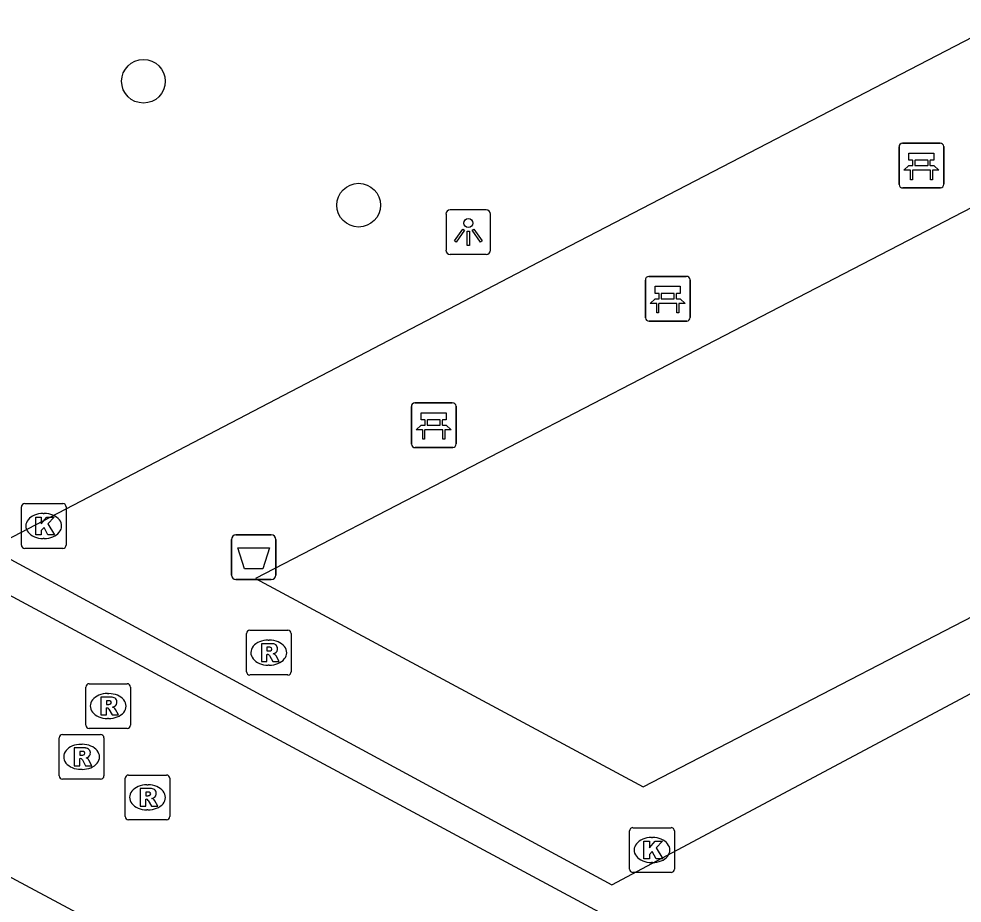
# Model space of a CAD drawing. Extents: x 159489 to 160304, y 383826 to 384530.
# Drawn here: x 159790.1 to 159811.22, y 384172.94 to 384192.72 of the extents above; entities that cross this region are included whole.
import ezdxf

# ---------------------------------------------------------------- set-up
doc = ezdxf.new("R2010")
doc.units = 0
for name, color, linetype in [('IMGEO_Afvalbak', 7, 'Continuous'), ('IMGEO_Bank', 7, 'Continuous'), ('IMGEO_Boom', 7, 'Continuous'), ('IMGEO_Kolk', 7, 'Continuous'), ('IMGEO_Lichtpunt', 7, 'Continuous'), ('IMGEO_Rijbaan_lokaal_gesloten', 7, 'Continuous'), ('IMGEO_Rioolput', 7, 'Continuous'), ('IMGEO_Voetgangersgebied_gesloten', 7, 'Continuous')]:
    doc.layers.add(name, color=color, linetype=linetype)

msp = doc.modelspace()

# ---------------------------------------------------------------- linework, layer by layer
at = {"layer": 'IMGEO_Afvalbak'}
for p, q in [((159794.862, 384180.28), (159794.862, 384181.08)), ((159794.862, 384181.08), (159794.862, 384180.28)), ((159794.962, 384181.18), (159795.752, 384181.18)), ((159795.752, 384181.18), (159794.962, 384181.18)), ((159795.852, 384181.08), (159795.852, 384180.28)), ((159795.852, 384180.28), (159795.852, 384181.08)), ((159795.752, 384180.18), (159794.962, 384180.18)), ((159794.962, 384180.18), (159795.752, 384180.18))]:
    msp.add_line(p, q, dxfattribs=at)
msp.add_lwpolyline([(159795.005, 384180.894), (159795.709, 384180.894), (159795.56, 384180.424), (159795.154, 384180.424), (159795.005, 384180.894)], dxfattribs=at)
for centre, start, end in [((159794.962, 384181.08), 90, 180), ((159794.962, 384181.08), 90, 180), ((159795.752, 384181.08), 0, 90), ((159795.752, 384181.08), 360, 90), ((159794.962, 384180.28), 180, 270), ((159794.962, 384180.28), 180, 270), ((159795.752, 384180.28), 270, 0), ((159795.752, 384180.28), 270, 0)]:
    msp.add_arc(centre, 0.1, start, end, dxfattribs=at)
at = {"layer": 'IMGEO_Bank'}
for p, q in [((159809.88, 384189.943), (159810.721, 384189.943)), ((159810.721, 384189.943), (159809.88, 384189.943)), ((159809.805, 384189.018), (159809.805, 384189.859)), ((159809.805, 384189.859), (159809.805, 384189.018)), ((159810.805, 384189.868), (159810.805, 384189.027)), ((159810.805, 384189.027), (159810.805, 384189.868)), ((159810.114, 384189.449), (159810.114, 384189.555)), ((159810.158, 384189.555), (159810.158, 384189.449)), ((159810.446, 384189.561), (159810.164, 384189.561)), ((159810.452, 384189.449), (159810.452, 384189.555)), ((159810.496, 384189.555), (159810.496, 384189.449)), ((159810.502, 384189.341), (159810.109, 384189.341)), ((159810.164, 384189.443), (159810.446, 384189.443)), ((159810.73, 384188.943), (159809.889, 384188.943)), ((159809.889, 384188.943), (159810.73, 384188.943)), ((159804.201, 384186.963), (159805.042, 384186.963)), ((159805.042, 384186.963), (159804.201, 384186.963)), ((159804.126, 384186.038), (159804.126, 384186.879)), ((159804.126, 384186.879), (159804.126, 384186.038)), ((159805.126, 384186.888), (159805.126, 384186.047)), ((159805.126, 384186.047), (159805.126, 384186.888)), ((159804.435, 384186.469), (159804.435, 384186.575)), ((159804.479, 384186.575), (159804.479, 384186.469)), ((159804.767, 384186.581), (159804.485, 384186.581)), ((159804.773, 384186.469), (159804.773, 384186.575)), ((159804.817, 384186.575), (159804.817, 384186.469)), ((159804.823, 384186.361), (159804.43, 384186.361)), ((159804.485, 384186.463), (159804.767, 384186.463)), ((159805.051, 384185.963), (159804.21, 384185.963)), ((159804.21, 384185.963), (159805.051, 384185.963)), ((159798.888, 384183.21), (159798.888, 384184.051)), ((159798.888, 384184.051), (159798.888, 384183.21)), ((159798.963, 384184.135), (159799.804, 384184.135)), ((159799.804, 384184.135), (159798.963, 384184.135)), ((159799.888, 384184.06), (159799.888, 384183.219)), ((159799.888, 384183.219), (159799.888, 384184.06)), ((159799.197, 384183.641), (159799.197, 384183.747)), ((159799.241, 384183.747), (159799.241, 384183.641)), ((159799.529, 384183.753), (159799.247, 384183.753)), ((159799.247, 384183.635), (159799.529, 384183.635)), ((159799.535, 384183.641), (159799.535, 384183.747)), ((159799.579, 384183.747), (159799.579, 384183.641)), ((159799.585, 384183.533), (159799.192, 384183.533)), ((159799.813, 384183.135), (159798.972, 384183.135)), ((159798.972, 384183.135), (159799.813, 384183.135))]:
    msp.add_line(p, q, dxfattribs=at)
for points in [[(159810.108, 384189.561), (159810.022, 384189.561), (159810.022, 384189.722), (159810.585, 384189.722), (159810.585, 384189.561), (159810.502, 384189.561)], [(159810.052, 384189.341), (159809.91, 384189.341), (159810.022, 384189.443), (159810.108, 384189.443)], [(159810.102, 384189.334), (159810.102, 384189.127), (159810.059, 384189.127), (159810.059, 384189.334)], [(159810.502, 384189.443), (159810.585, 384189.443), (159810.697, 384189.341), (159810.558, 384189.341)], [(159810.552, 384189.334), (159810.552, 384189.127), (159810.508, 384189.127), (159810.508, 384189.334)], [(159804.429, 384186.581), (159804.343, 384186.581), (159804.343, 384186.742), (159804.906, 384186.742), (159804.906, 384186.581), (159804.823, 384186.581)], [(159804.373, 384186.361), (159804.231, 384186.361), (159804.343, 384186.463), (159804.429, 384186.463)], [(159804.423, 384186.354), (159804.423, 384186.147), (159804.38, 384186.147), (159804.38, 384186.354)], [(159804.823, 384186.463), (159804.906, 384186.463), (159805.018, 384186.361), (159804.879, 384186.361)], [(159804.873, 384186.354), (159804.873, 384186.147), (159804.829, 384186.147), (159804.829, 384186.354)], [(159799.191, 384183.753), (159799.105, 384183.753), (159799.105, 384183.914), (159799.668, 384183.914), (159799.668, 384183.753), (159799.585, 384183.753)], [(159799.135, 384183.533), (159798.993, 384183.533), (159799.105, 384183.635), (159799.191, 384183.635)], [(159799.585, 384183.635), (159799.668, 384183.635), (159799.78, 384183.533), (159799.641, 384183.533)], [(159799.185, 384183.526), (159799.185, 384183.319), (159799.142, 384183.319), (159799.142, 384183.526)], [(159799.635, 384183.526), (159799.635, 384183.319), (159799.591, 384183.319), (159799.591, 384183.526)]]:
    msp.add_lwpolyline(points, dxfattribs=at)
for centre, radius, start, end in [((159809.883, 384189.865), 0.0779, 92.4484, 184.2845), ((159809.883, 384189.865), 0.0779, 92.4484, 184.2845), ((159810.727, 384189.865), 0.0779, 2.4484, 94.2845), ((159810.727, 384189.865), 0.0779, 2.4484, 94.2845), ((159810.107, 384189.554), 0.00671, 2.8957, 87.1043), ((159810.164, 384189.554), 0.00671, 92.8957, 177.1043), ((159810.446, 384189.554), 0.00671, 2.8957, 87.1043), ((159810.503, 384189.554), 0.00671, 92.8957, 177.1043), ((159810.052, 384189.334), 0.00671, 2.8957, 87.1043), ((159810.109, 384189.334), 0.00671, 92.8957, 177.1043), ((159810.107, 384189.45), 0.00671, 272.8957, 357.1043), ((159810.164, 384189.45), 0.00671, 182.8957, 267.1043), ((159810.446, 384189.45), 0.00671, 272.8957, 357.1043), ((159810.503, 384189.45), 0.00671, 182.8957, 267.1043), ((159810.501, 384189.334), 0.00671, 2.8957, 87.1043), ((159810.558, 384189.334), 0.00671, 92.8957, 177.1043), ((159809.883, 384189.021), 0.0779, 182.4484, 274.2845), ((159809.883, 384189.021), 0.0779, 182.4484, 274.2845), ((159810.727, 384189.021), 0.0779, 272.4484, 4.2845), ((159810.727, 384189.021), 0.0779, 272.4484, 4.2845), ((159804.204, 384186.885), 0.0779, 92.4484, 184.2845), ((159804.204, 384186.885), 0.0779, 92.4484, 184.2845), ((159805.048, 384186.885), 0.0779, 2.4484, 94.2845), ((159805.048, 384186.885), 0.0779, 2.4484, 94.2845), ((159804.428, 384186.574), 0.00671, 2.8957, 87.1043), ((159804.485, 384186.574), 0.00671, 92.8957, 177.1043), ((159804.767, 384186.574), 0.00671, 2.8957, 87.1043), ((159804.824, 384186.574), 0.00671, 92.8957, 177.1043), ((159804.373, 384186.354), 0.00671, 2.8957, 87.1043), ((159804.43, 384186.354), 0.00671, 92.8957, 177.1043), ((159804.428, 384186.47), 0.00671, 272.8957, 357.1043), ((159804.485, 384186.47), 0.00671, 182.8957, 267.1043), ((159804.767, 384186.47), 0.00671, 272.8957, 357.1043), ((159804.824, 384186.47), 0.00671, 182.8957, 267.1043), ((159804.822, 384186.354), 0.00671, 2.8957, 87.1043), ((159804.879, 384186.354), 0.00671, 92.8957, 177.1043), ((159804.204, 384186.041), 0.0779, 182.4484, 274.2845), ((159804.204, 384186.041), 0.0779, 182.4484, 274.2845), ((159805.048, 384186.041), 0.0779, 272.4484, 4.2845), ((159805.048, 384186.041), 0.0779, 272.4484, 4.2845), ((159798.966, 384184.057), 0.0779, 92.4484, 184.2845), ((159798.966, 384184.057), 0.0779, 92.4484, 184.2845), ((159799.81, 384184.057), 0.0779, 2.4484, 94.2845), ((159799.81, 384184.057), 0.0779, 2.4484, 94.2845), ((159799.19, 384183.746), 0.00671, 2.8957, 87.1043), ((159799.19, 384183.642), 0.00671, 272.8957, 357.1043), ((159799.247, 384183.746), 0.00671, 92.8957, 177.1043), ((159799.247, 384183.642), 0.00671, 182.8957, 267.1043), ((159799.529, 384183.746), 0.00671, 2.8957, 87.1043), ((159799.529, 384183.642), 0.00671, 272.8957, 357.1043), ((159799.586, 384183.746), 0.00671, 92.8957, 177.1043), ((159799.586, 384183.642), 0.00671, 182.8957, 267.1043), ((159799.135, 384183.526), 0.00671, 2.8957, 87.1043), ((159799.192, 384183.526), 0.00671, 92.8957, 177.1043), ((159799.584, 384183.526), 0.00671, 2.8957, 87.1043), ((159799.641, 384183.526), 0.00671, 92.8957, 177.1043), ((159798.966, 384183.213), 0.0779, 182.4484, 274.2845), ((159798.966, 384183.213), 0.0779, 182.4484, 274.2845), ((159799.81, 384183.213), 0.0779, 272.4484, 4.2845), ((159799.81, 384183.213), 0.0779, 272.4484, 4.2845)]:
    msp.add_arc(centre, radius, start, end, dxfattribs=at)
at = {"layer": 'IMGEO_Boom'}
for centre in [(159792.891, 384191.33), (159797.707, 384188.557)]:
    msp.add_circle(centre, 0.489, dxfattribs=at)
at = {"layer": 'IMGEO_Kolk'}
for p, q in [((159790.158, 384180.954), (159790.158, 384181.806)), ((159790.233, 384181.88), (159791.085, 384181.88)), ((159791.159, 384181.806), (159791.159, 384180.954)), ((159790.646, 384181.66), (159790.671, 384181.66)), ((159790.669, 384181.1), (159790.644, 384181.1)), ((159791.085, 384180.88), (159790.233, 384180.88)), ((159803.773, 384173.705), (159803.773, 384174.557)), ((159803.848, 384174.631), (159804.7, 384174.631)), ((159804.774, 384174.557), (159804.774, 384173.705)), ((159804.261, 384174.411), (159804.286, 384174.411)), ((159804.284, 384173.851), (159804.259, 384173.851)), ((159804.7, 384173.631), (159803.848, 384173.631))]:
    msp.add_line(p, q, dxfattribs=at)
for points in [[(159790.158, 384180.954), (159790.158, 384181.806)], [(159790.233, 384181.88), (159791.085, 384181.88)], [(159791.159, 384181.806), (159791.159, 384180.954)], [(159790.479, 384181.58), (159790.602, 384181.58), (159790.602, 384181.429), (159790.732, 384181.58), (159790.896, 384181.58), (159790.75, 384181.429), (159790.903, 384181.18), (159790.751, 384181.18), (159790.666, 384181.344), (159790.602, 384181.277), (159790.602, 384181.18), (159790.479, 384181.18), (159790.479, 384181.58)], [(159791.085, 384180.88), (159790.233, 384180.88)], [(159803.773, 384173.705), (159803.773, 384174.557)], [(159803.848, 384174.631), (159804.7, 384174.631)], [(159804.774, 384174.557), (159804.774, 384173.705)], [(159804.094, 384174.331), (159804.217, 384174.331), (159804.217, 384174.18), (159804.347, 384174.331), (159804.511, 384174.331), (159804.365, 384174.18), (159804.518, 384173.931), (159804.366, 384173.931), (159804.281, 384174.095), (159804.217, 384174.028), (159804.217, 384173.931), (159804.094, 384173.931), (159804.094, 384174.331)], [(159804.7, 384173.631), (159803.848, 384173.631)]]:
    msp.add_lwpolyline(points, dxfattribs=at)
for centre, start, end in [((159790.235, 384181.804), 91.552, 178.448), ((159790.235, 384181.804), 91.552, 178.448), ((159791.083, 384181.804), 1.552, 88.448), ((159791.083, 384181.804), 1.552, 88.448), ((159790.235, 384180.956), 181.552, 268.448), ((159790.235, 384180.956), 181.552, 268.448), ((159791.083, 384180.956), 271.552, 358.448), ((159791.083, 384180.956), 271.552, 358.448), ((159803.85, 384174.555), 91.552, 178.448), ((159803.85, 384174.555), 91.552, 178.448), ((159804.698, 384174.555), 1.552, 88.448), ((159804.698, 384174.555), 1.552, 88.448), ((159803.85, 384173.707), 181.552, 268.448), ((159803.85, 384173.707), 181.552, 268.448), ((159804.698, 384173.707), 271.552, 358.448), ((159804.698, 384173.707), 271.552, 358.448)]:
    msp.add_arc(centre, 0.0765, start, end, dxfattribs=at)
for centre, major_axis, ratio, start_param, end_param in [((159790.645, 384181.38), (-0.387, 0.002), 0.722429, 4.712389, 7.853982), ((159790.67, 384181.38), (-0.39, 0.002), 0.717154, 1.570796, 4.712389), ((159804.26, 384174.131), (-0.387, 0.002), 0.722429, 4.712389, 7.853982), ((159804.285, 384174.131), (-0.39, 0.002), 0.717154, 1.570796, 4.712389)]:
    msp.add_ellipse(centre, major_axis=major_axis, ratio=ratio, start_param=start_param, end_param=end_param, dxfattribs=at)
at = {"layer": 'IMGEO_Lichtpunt'}
for p, q in [((159800.565, 384188.454), (159799.757, 384188.454)), ((159800.565, 384188.454), (159799.757, 384188.454)), ((159799.663, 384188.359), (159799.663, 384187.552)), ((159799.663, 384188.359), (159799.663, 384187.552)), ((159800.659, 384187.552), (159800.659, 384188.359)), ((159800.659, 384187.552), (159800.659, 384188.359)), ((159799.757, 384187.458), (159800.565, 384187.458)), ((159799.757, 384187.458), (159800.565, 384187.458))]:
    msp.add_line(p, q, dxfattribs=at)
for points in [[(159800.037, 384188.023), (159800.076, 384187.995), (159799.888, 384187.733), (159799.85, 384187.76), (159800.037, 384188.023)], [(159800.249, 384187.995), (159800.287, 384188.022), (159800.474, 384187.76), (159800.435, 384187.732), (159800.249, 384187.995)], [(159800.139, 384187.975), (159800.186, 384187.975), (159800.186, 384187.653), (159800.139, 384187.653), (159800.139, 384187.975)]]:
    msp.add_lwpolyline(points, dxfattribs=at)
msp.add_circle((159800.162, 384188.157), 0.0994, dxfattribs=at)
for centre, start, end in [((159799.757, 384188.359), 90, 180), ((159799.757, 384188.359), 90, 180), ((159800.565, 384188.359), 0, 90), ((159800.565, 384188.359), 0, 90), ((159799.757, 384187.552), 180, 270), ((159799.757, 384187.552), 180, 270), ((159800.565, 384187.552), 270, 0), ((159800.565, 384187.552), 270, 360)]:
    msp.add_arc(centre, 0.0946, start, end, dxfattribs=at)
at = {"layer": 'IMGEO_Rijbaan_lokaal_gesloten'}
for points in [[(159855.536, 384144.567), (159759.321, 384196.257)], [(159784.863, 384176.221), (159797.318, 384169.564)]]:
    msp.add_lwpolyline(points, dxfattribs=at)
at = {"layer": 'IMGEO_Rioolput'}
for p, q in [((159795.195, 384178.121), (159795.195, 384178.973)), ((159795.27, 384179.047), (159796.122, 384179.047)), ((159796.196, 384178.973), (159796.196, 384178.121)), ((159795.683, 384178.827), (159795.708, 384178.827)), ((159795.706, 384178.267), (159795.681, 384178.267)), ((159796.122, 384178.047), (159795.27, 384178.047)), ((159791.6, 384176.926), (159791.6, 384177.778)), ((159791.675, 384177.852), (159792.527, 384177.852)), ((159792.601, 384177.778), (159792.601, 384176.926)), ((159792.088, 384177.632), (159792.113, 384177.632)), ((159792.111, 384177.072), (159792.086, 384177.072)), ((159792.527, 384176.852), (159791.675, 384176.852)), ((159791.006, 384175.79), (159791.006, 384176.642)), ((159791.081, 384176.716), (159791.933, 384176.716)), ((159792.007, 384176.642), (159792.007, 384175.79)), ((159791.494, 384176.496), (159791.519, 384176.496)), ((159791.517, 384175.936), (159791.492, 384175.936)), ((159792.555, 384175.809), (159793.407, 384175.809)), ((159791.933, 384175.716), (159791.081, 384175.716)), ((159792.48, 384174.883), (159792.48, 384175.735)), ((159792.968, 384175.589), (159792.993, 384175.589)), ((159793.481, 384175.735), (159793.481, 384174.883)), ((159792.991, 384175.029), (159792.966, 384175.029)), ((159793.407, 384174.809), (159792.555, 384174.809))]:
    msp.add_line(p, q, dxfattribs=at)
for points in [[(159795.195, 384178.121), (159795.195, 384178.973)], [(159795.27, 384179.047), (159796.122, 384179.047)], [(159796.196, 384178.973), (159796.196, 384178.121)], [(159795.784, 384178.745), (159795.532, 384178.747), (159795.532, 384178.347)], [(159795.532, 384178.347), (159795.656, 384178.347), (159795.656, 384178.509), (159795.667, 384178.509)], [(159795.71, 384178.666), (159795.656, 384178.666), (159795.656, 384178.585)], [(159795.656, 384178.585), (159795.708, 384178.585)], [(159795.714, 384178.48), (159795.785, 384178.347), (159795.925, 384178.347), (159795.86, 384178.473)], [(159796.122, 384178.047), (159795.27, 384178.047)], [(159791.6, 384176.926), (159791.6, 384177.778)], [(159791.675, 384177.852), (159792.527, 384177.852)], [(159792.601, 384177.778), (159792.601, 384176.926)], [(159792.189, 384177.55), (159791.937, 384177.552), (159791.937, 384177.152)], [(159792.115, 384177.471), (159792.061, 384177.471), (159792.061, 384177.39)], [(159791.937, 384177.152), (159792.061, 384177.152), (159792.061, 384177.314), (159792.072, 384177.314)], [(159792.061, 384177.39), (159792.113, 384177.39)], [(159792.119, 384177.285), (159792.19, 384177.152), (159792.33, 384177.152), (159792.265, 384177.278)], [(159792.527, 384176.852), (159791.675, 384176.852)], [(159791.006, 384175.79), (159791.006, 384176.642)], [(159791.081, 384176.716), (159791.933, 384176.716)], [(159792.007, 384176.642), (159792.007, 384175.79)], [(159791.595, 384176.414), (159791.343, 384176.416), (159791.343, 384176.016)], [(159791.521, 384176.335), (159791.467, 384176.335), (159791.467, 384176.254)], [(159791.467, 384176.254), (159791.519, 384176.254)], [(159791.343, 384176.016), (159791.467, 384176.016), (159791.467, 384176.178), (159791.478, 384176.178)], [(159791.525, 384176.149), (159791.596, 384176.016), (159791.736, 384176.016), (159791.671, 384176.142)], [(159792.555, 384175.809), (159793.407, 384175.809)], [(159791.933, 384175.716), (159791.081, 384175.716)], [(159792.48, 384174.883), (159792.48, 384175.735)], [(159793.481, 384175.735), (159793.481, 384174.883)], [(159793.069, 384175.507), (159792.817, 384175.509), (159792.817, 384175.109)], [(159792.995, 384175.428), (159792.941, 384175.428), (159792.941, 384175.347)], [(159792.941, 384175.347), (159792.993, 384175.347)], [(159792.817, 384175.109), (159792.941, 384175.109), (159792.941, 384175.271), (159792.952, 384175.271)], [(159792.999, 384175.242), (159793.07, 384175.109), (159793.21, 384175.109), (159793.145, 384175.235)], [(159793.407, 384174.809), (159792.555, 384174.809)]]:
    msp.add_lwpolyline(points, dxfattribs=at)
for centre, radius, start, end in [((159795.272, 384178.971), 0.0765, 91.552, 178.448), ((159795.272, 384178.971), 0.0765, 91.552, 178.448), ((159796.12, 384178.971), 0.0765, 1.552, 88.448), ((159796.12, 384178.971), 0.0765, 1.552, 88.448), ((159795.783, 384178.635), 0.109, 350.3612, 89.416), ((159795.666, 384178.456), 0.0533, 26.0293, 88.6989), ((159795.692, 384178.774), 0.19, 274.7715, 282.9687), ((159795.716, 384178.57), 0.0964, 77.0061, 93.1865), ((159795.73, 384178.627), 0.0378, 276.6634, 79.6772), ((159795.781, 384178.635), 0.112, 277.5842, 350.9817), ((159795.765, 384178.42), 0.108, 29.5134, 73.7905), ((159795.272, 384178.123), 0.0765, 181.552, 268.448), ((159795.272, 384178.123), 0.0765, 181.552, 268.448), ((159796.12, 384178.123), 0.0765, 271.552, 358.448), ((159796.12, 384178.123), 0.0765, 271.552, 358.448), ((159791.677, 384177.776), 0.0765, 91.552, 178.448), ((159791.677, 384177.776), 0.0765, 91.552, 178.448), ((159792.525, 384177.776), 0.0765, 1.552, 88.448), ((159792.525, 384177.776), 0.0765, 1.552, 88.448), ((159792.121, 384177.375), 0.0964, 77.0061, 93.1865), ((159792.135, 384177.432), 0.0378, 276.6634, 79.6772), ((159792.188, 384177.44), 0.109, 350.3612, 89.416), ((159792.071, 384177.261), 0.0533, 26.0293, 88.6989), ((159792.097, 384177.579), 0.19, 274.7715, 282.9687), ((159792.186, 384177.44), 0.112, 277.5842, 350.9817), ((159792.17, 384177.225), 0.108, 29.5134, 73.7905), ((159791.677, 384176.928), 0.0765, 181.552, 268.448), ((159791.677, 384176.928), 0.0765, 181.552, 268.448), ((159792.525, 384176.928), 0.0765, 271.552, 358.448), ((159792.525, 384176.928), 0.0765, 271.552, 358.448), ((159791.083, 384176.64), 0.0765, 91.552, 178.448), ((159791.083, 384176.64), 0.0765, 91.552, 178.448), ((159791.931, 384176.64), 0.0765, 1.552, 88.448), ((159791.931, 384176.64), 0.0765, 1.552, 88.448), ((159791.594, 384176.304), 0.109, 350.3612, 89.416), ((159791.503, 384176.443), 0.19, 274.7715, 282.9687), ((159791.527, 384176.239), 0.0964, 77.0061, 93.1865), ((159791.541, 384176.296), 0.0378, 276.6634, 79.6772), ((159791.592, 384176.304), 0.112, 277.5842, 350.9817), ((159791.576, 384176.089), 0.108, 29.5134, 73.7905), ((159791.477, 384176.125), 0.0533, 26.0293, 88.6989), ((159791.083, 384175.792), 0.0765, 181.552, 268.448), ((159791.083, 384175.792), 0.0765, 181.552, 268.448), ((159791.931, 384175.792), 0.0765, 271.552, 358.448), ((159791.931, 384175.792), 0.0765, 271.552, 358.448), ((159792.557, 384175.733), 0.0765, 91.552, 178.448), ((159792.557, 384175.733), 0.0765, 91.552, 178.448), ((159793.405, 384175.733), 0.0765, 1.552, 88.448), ((159793.405, 384175.733), 0.0765, 1.552, 88.448), ((159792.977, 384175.536), 0.19, 274.7715, 282.9687), ((159793.001, 384175.332), 0.0964, 77.0061, 93.1865), ((159793.015, 384175.389), 0.0378, 276.6634, 79.6772), ((159793.068, 384175.397), 0.109, 350.3612, 89.416), ((159793.066, 384175.397), 0.112, 277.5842, 350.9817), ((159792.951, 384175.218), 0.0533, 26.0293, 88.6989), ((159793.05, 384175.182), 0.108, 29.5134, 73.7905), ((159792.557, 384174.885), 0.0765, 181.552, 268.448), ((159792.557, 384174.885), 0.0765, 181.552, 268.448), ((159793.405, 384174.885), 0.0765, 271.552, 358.448), ((159793.405, 384174.885), 0.0765, 271.552, 358.448)]:
    msp.add_arc(centre, radius, start, end, dxfattribs=at)
for centre, major_axis, ratio, start_param, end_param in [((159795.682, 384178.547), (-0.387, 0.002), 0.722429, 4.712389, 7.853982), ((159795.707, 384178.547), (-0.39, 0.002), 0.717154, 1.570796, 4.712389), ((159792.087, 384177.352), (-0.387, 0.002), 0.722429, 4.712389, 7.853982), ((159792.112, 384177.352), (-0.39, 0.002), 0.717154, 1.570796, 4.712389), ((159791.493, 384176.216), (-0.387, 0.002), 0.722429, 4.712389, 7.853982), ((159791.518, 384176.216), (-0.39, 0.002), 0.717154, 1.570796, 4.712389), ((159792.967, 384175.309), (-0.387, 0.002), 0.722429, 4.712389, 7.853982), ((159792.992, 384175.309), (-0.39, 0.002), 0.717154, 1.570796, 4.712389)]:
    msp.add_ellipse(centre, major_axis=major_axis, ratio=ratio, start_param=start_param, end_param=end_param, dxfattribs=at)
at = {"layer": 'IMGEO_Voetgangersgebied_gesloten'}
for points in [[(159828.53, 384188.189), (159819.856, 384192.864), (159805.685, 384185.529), (159795.4, 384180.206), (159804.079, 384175.546), (159813.994, 384180.673), (159828.53, 384188.189)], [(159812.053, 384192.632), (159802.244, 384187.54), (159789.461, 384180.873), (159803.377, 384173.354), (159815.483, 384179.802), (159827.072, 384185.846)]]:
    msp.add_lwpolyline(points, dxfattribs=at)

doc.saveas('drawing.dxf')
